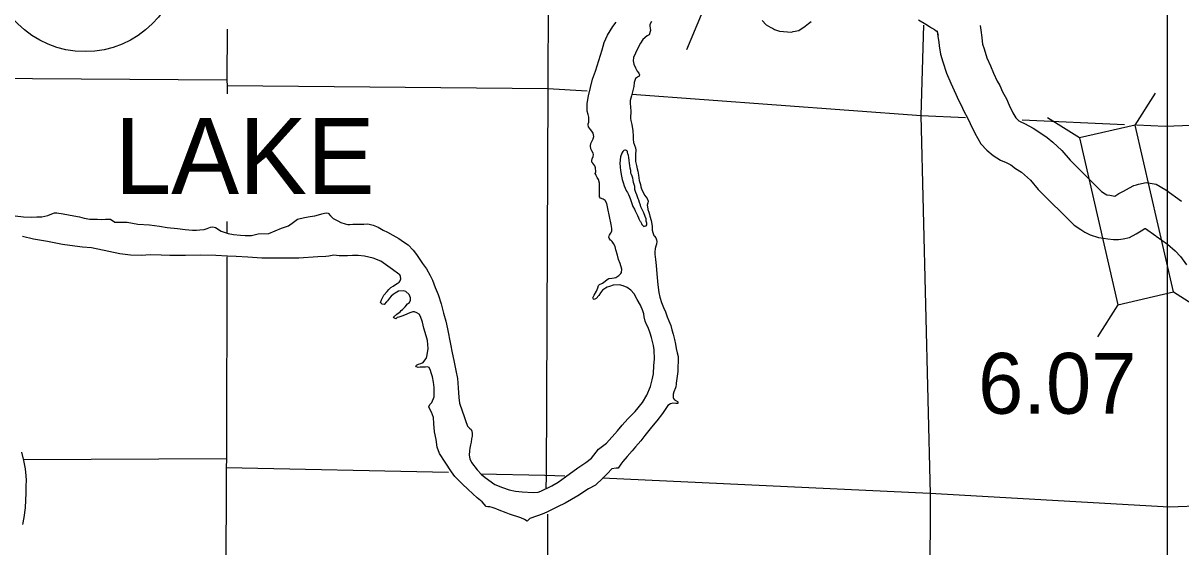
# Model space of a CAD drawing. Extents: x 77230 to 630905, y 790554 to 1662844.
# Drawn here: x 351748 to 367817, y 1621502 to 1628780 of the extents above; entities that cross this region are included whole.
import ezdxf

# ---------------------------------------------------------------- set-up
doc = ezdxf.new("R2010")
doc.units = 0
for name, color, linetype in [('Level 15', 7, 'Continuous'), ('Level 16', 7, 'Continuous'), ('Level 17', 7, 'Continuous'), ('Level 19', 7, 'Continuous'), ('Level 22', 7, 'Continuous'), ('Level 28', 7, 'Continuous'), ('Level 32', 7, 'Continuous'), ('Level 33', 7, 'Continuous')]:
    doc.layers.add(name, color=color, linetype=linetype)

msp = doc.modelspace()

# ---------------------------------------------------------------- linework, layer by layer
at = {"layer": 'Level 15'}
for points in [[(354580, 1628697), (354575, 1627989), (354581, 1627909), (354580, 1627799)], [(354577, 1626024), (354577, 1625862)], [(354576, 1625532), (354572, 1622725), (354567, 1622599), (354558, 1619424)]]:
    msp.add_lwpolyline(points, dxfattribs=at)
at = {"layer": 'Level 16'}
for points in [[(359036, 1629139), (359033, 1627869), (359010, 1622478), (359004, 1622316)], [(364247, 1628751), (364209, 1627498), (364337, 1622232), (364319, 1617124)], [(354575, 1627989), (350525, 1628014)], [(359578, 1627836), (359029, 1627869), (354581, 1627909)], [(364827, 1627466), (364215, 1627494), (360196, 1627787)], [(367034, 1627367), (365617, 1627431)], [(367598, 1627342), (367204, 1627360)], [(378849, 1627197), (374923, 1627301), (369665, 1627421), (367598, 1627342)], [(354572, 1622725), (351755, 1622709)], [(357651, 1622537), (354567, 1622599)], [(359269, 1622482), (358989, 1622494), (358095, 1622513)], [(367656, 1622055), (364335, 1622244), (359788, 1622457)], [(368151, 1622070), (367656, 1622055)], [(359025, 1621958), (359043, 1617295)]]:
    msp.add_lwpolyline(points, dxfattribs=at)
at = {"layer": 'Level 17'}
for points in [[(359749, 1626501), (359746, 1626555), (359734, 1626609), (359718, 1626637), (359703, 1626663), (359695, 1626675), (359687, 1626691), (359697, 1626713), (359692, 1626771), (359682, 1626797), (359656, 1626835), (359644, 1626849), (359641, 1626869), (359645, 1626895), (359659, 1626929), (359663, 1626955), (359658, 1626975), (359644, 1627007), (359630, 1627033), (359625, 1627073), (359629, 1627107), (359647, 1627145), (359659, 1627171), (359668, 1627204), (359660, 1627251), (359641, 1627281), (359621, 1627303), (359595, 1627341), (359591, 1627367), (359592, 1627381), (359598, 1627405), (359602, 1627473), (359593, 1627511), (359579, 1627559), (359578, 1627665), (359597, 1627771), (359622, 1627888), (359650, 1628002), (359691, 1628111), (359783, 1628408), (359812, 1628513), (359859, 1628611), (359931, 1628734), (359979, 1628795)], [(360471, 1628803), (360449, 1628763), (360447, 1628737), (360452, 1628709), (360456, 1628679), (360438, 1628619), (360409, 1628603), (360349, 1628552), (360316, 1628502), (360274, 1628425), (360219, 1628302), (360216, 1628256), (360226, 1628210), (360247, 1628158), (360271, 1628113), (360292, 1628085), (360302, 1628063), (360300, 1628041), (360290, 1628037), (360250, 1628010), (360231, 1627956), (360223, 1627900), (360191, 1627771), (360173, 1627703), (360174, 1627673), (360178, 1627607), (360181, 1627561), (360178, 1627455), (360184, 1627429), (360197, 1627371)], [(360197, 1627371), (360209, 1627283), (360216, 1627211), (360216, 1627167), (360221, 1627121), (360235, 1627085), (360248, 1627047), (360252, 1627013), (360249, 1626955), (360247, 1626907), (360247, 1626859), (360260, 1626801), (360272, 1626755), (360281, 1626721), (360291, 1626669), (360300, 1626595), (360315, 1626537), (360323, 1626507), (360337, 1626465), (360352, 1626429), (360372, 1626391), (360394, 1626360), (360410, 1626342), (360423, 1626308), (360417, 1626282), (360411, 1626250), (360418, 1626198), (360418, 1626192), (360432, 1626152), (360441, 1626122), (360449, 1626096), (360465, 1626038), (360480, 1625958), (360481, 1625904), (360489, 1625870), (360503, 1625830), (360513, 1625820), (360532, 1625796), (360540, 1625770), (360542, 1625744), (360537, 1625710), (360531, 1625682), (360521, 1625648), (360516, 1625600), (360516, 1625568), (360525, 1625494), (360533, 1625410), (360545, 1625296), (360558, 1625144), (360571, 1625038), (360584, 1624970), (360608, 1624896), (360637, 1624828), (360666, 1624766), (360688, 1624697), (360711, 1624641), (360737, 1624577), (360754, 1624519), (360769, 1624457), (360787, 1624385), (360804, 1624317), (360813, 1624259), (360825, 1624197), (360840, 1624149), (360842, 1624111), (360840, 1624063), (360835, 1624017), (360834, 1623941), (360828, 1623875), (360817, 1623809), (360813, 1623775), (360811, 1623763), (360806, 1623724), (360802, 1623710), (360780, 1623658), (360769, 1623624), (360769, 1623614), (360771, 1623576), (360775, 1623562), (360789, 1623546), (360799, 1623540), (360830, 1623522), (360836, 1623517), (360836, 1623507), (360834, 1623492), (360832, 1623492), (360808, 1623492), (360768, 1623498), (360732, 1623491), (360696, 1623465), (360623, 1623354), (360546, 1623255), (360471, 1623164), (360376, 1623051), (360321, 1622975), (360250, 1622890), (360200, 1622835), (360133, 1622757), (360074, 1622690), (360042, 1622652), (360024, 1622625)], [(360183, 1626733), (360176, 1626763), (360170, 1626803), (360163, 1626833), (360161, 1626871), (360154, 1626913), (360152, 1626939), (360148, 1626953), (360143, 1626963), (360139, 1626989), (360137, 1627001), (360131, 1627003), (360125, 1627009), (360107, 1627017), (360099, 1627017), (360085, 1627008), (360073, 1626996), (360057, 1626972), (360040, 1626924), (360031, 1626833), (360034, 1626777), (360041, 1626733), (360052, 1626653), (360064, 1626607), (360075, 1626566), (360090, 1626518), (360104, 1626488), (360123, 1626446), (360137, 1626426), (360149, 1626398), (360166, 1626367), (360172, 1626345)], [(360172, 1626345), (360211, 1626233), (360232, 1626195), (360242, 1626171), (360257, 1626146), (360263, 1626134), (360275, 1626108), (360290, 1626076), (360296, 1626062), (360308, 1626034), (360316, 1626024), (360331, 1625996), (360337, 1625982), (360345, 1625971), (360357, 1625959), (360363, 1625953), (360375, 1625957), (360395, 1625965), (360403, 1625979), (360405, 1626001), (360398, 1626029), (360394, 1626061), (360381, 1626093), (360365, 1626143), (360340, 1626189), (360324, 1626227), (360315, 1626251), (360303, 1626286), (360292, 1626318), (360286, 1626340), (360276, 1626366), (360265, 1626396), (360251, 1626426), (360240, 1626470), (360240, 1626508), (360227, 1626538), (360221, 1626564), (360214, 1626596), (360212, 1626626), (360200, 1626655), (360191, 1626677), (360185, 1626695), (360183, 1626733)], [(358297, 1622370), (358402, 1622327), (358494, 1622292), (358582, 1622275), (358674, 1622266), (358828, 1622259), (358896, 1622262), (358934, 1622274), (358982, 1622297), (359020, 1622317), (359085, 1622348), (359173, 1622399), (359276, 1622474), (359447, 1622598), (359558, 1622673), (359635, 1622736), (359736, 1622859), (359845, 1622944), (360000, 1623116), (360063, 1623194), (360142, 1623283), (360245, 1623384), (360344, 1623506), (360407, 1623610), (360456, 1623731), (360481, 1623825), (360496, 1623908), (360503, 1624020), (360510, 1624112), (360505, 1624242), (360496, 1624300), (360471, 1624410), (360451, 1624472), (360424, 1624550), (360405, 1624584), (360381, 1624639), (360368, 1624697), (360362, 1624739), (360350, 1624783), (360319, 1624861), (360272, 1624941), (360229, 1625018), (360183, 1625070), (360132, 1625106), (360076, 1625131), (360028, 1625141), (359936, 1625138), (359886, 1625121), (359854, 1625109), (359833, 1625099), (359791, 1625068), (359761, 1625030), (359738, 1624995), (359702, 1624955), (359692, 1624947), (359672, 1624941), (359666, 1624945), (359654, 1624963), (359676, 1624999), (359705, 1625057), (359723, 1625101), (359736, 1625132), (359748, 1625146), (359792, 1625168), (359828, 1625193), (359853, 1625217), (359879, 1625231), (359919, 1625238), (359951, 1625240), (359977, 1625246), (360017, 1625271), (360043, 1625299), (360054, 1625315), (360060, 1625363), (360035, 1625439), (360011, 1625497), (359996, 1625557), (359977, 1625629), (359965, 1625675), (359941, 1625718), (359922, 1625744), (359912, 1625758), (359900, 1625766), (359882, 1625792), (359878, 1625804), (359882, 1625824), (359885, 1625832), (359901, 1625856), (359919, 1625890), (359919, 1625926), (359908, 1625982), (359885, 1626094), (359864, 1626202), (359851, 1626272), (359825, 1626314), (359797, 1626332), (359762, 1626347), (359748, 1626367), (359746, 1626395), (359749, 1626453), (359749, 1626501)], [(351638, 1626100), (351754, 1626086), (351868, 1626083), (351940, 1626089), (352006, 1626090), (352092, 1626109), (352147, 1626131), (352183, 1626142), (352217, 1626146), (352303, 1626129), (352450, 1626100), (352528, 1626089), (352596, 1626070), (352674, 1626057), (352778, 1626054)], [(352778, 1626054), (352838, 1626052), (352892, 1626057), (352960, 1626057), (353022, 1626016), (353192, 1626012), (353341, 1625985), (353503, 1625975), (353641, 1625958), (353749, 1625941), (353889, 1625925), (353999, 1625910), (354097, 1625905), (354153, 1625903), (354201, 1625906), (354261, 1625914), (354303, 1625925), (354349, 1625945), (354379, 1625951), (354417, 1625938), (354496, 1625887), (354596, 1625857), (354668, 1625844), (354766, 1625833), (354832, 1625830), (354916, 1625831), (355012, 1625850), (355156, 1625857), (355335, 1625931), (355433, 1625962), (355502, 1626013), (355554, 1626055), (355652, 1626080), (355731, 1626091), (355795, 1626102), (355849, 1626116), (355893, 1626129), (355931, 1626141), (355963, 1626145), (355983, 1626140), (356013, 1626104), (356052, 1626066), (356116, 1626031), (356160, 1626011), (356216, 1625990), (356254, 1625984), (356282, 1625982), (356322, 1625987), (356380, 1625987), (356426, 1625986), (356478, 1625988), (356532, 1625993), (356606, 1625974), (356675, 1625944), (356743, 1625903), (356805, 1625873), (356880, 1625834), (356962, 1625789), (357029, 1625743), (357093, 1625698), (357162, 1625627), (357210, 1625565), (357290, 1625442), (357346, 1625364), (357399, 1625275), (357430, 1625209), (357467, 1625107), (357510, 1625011), (357549, 1624878), (357582, 1624750), (357613, 1624638), (357638, 1624532), (357680, 1624320), (357701, 1624200), (357725, 1624090), (357756, 1623952), (357779, 1623843), (357788, 1623713), (357794, 1623576), (357806, 1623500), (357841, 1623391), (357868, 1623315), (357887, 1623259), (357917, 1623181), (357944, 1623153), (357966, 1623132), (357978, 1623110), (357982, 1623076), (357981, 1623042), (357973, 1623003), (357965, 1622955), (357956, 1622921), (357948, 1622875), (357943, 1622835), (357939, 1622777), (357950, 1622723), (357972, 1622673), (358051, 1622572), (358108, 1622506), (358160, 1622465), (358297, 1622370)], [(357106, 1625009), (357061, 1625049), (357025, 1625061), (356959, 1625054), (356914, 1625027), (356884, 1625009), (356858, 1624987), (356834, 1624959), (356807, 1624920), (356791, 1624908), (356761, 1624872), (356731, 1624873), (356707, 1624897), (356721, 1624933), (356756, 1625000), (356799, 1625052), (356825, 1625077), (356853, 1625105), (356885, 1625127), (356916, 1625148), (356938, 1625160), (356966, 1625180), (356980, 1625198), (356992, 1625226), (356987, 1625258), (356977, 1625280), (356965, 1625292), (356874, 1625355), (356808, 1625401), (356711, 1625470), (356605, 1625513), (356487, 1625542), (356397, 1625551), (356321, 1625550), (356249, 1625545), (356133, 1625548), (356059, 1625554), (355989, 1625543), (355951, 1625537), (355837, 1625531), (355573, 1625515), (355063, 1625514), (354867, 1625526), (354703, 1625536), (354583, 1625543), (354421, 1625549), (354211, 1625555), (354003, 1625549), (353785, 1625553), (353665, 1625556), (353515, 1625558), (353385, 1625551), (353237, 1625556), (353091, 1625576), (352938, 1625605), (352696, 1625658), (352570, 1625669), (352464, 1625680), (352296, 1625704), (352085, 1625744), (351893, 1625777), (351741, 1625813)], [(360024, 1622625), (360007, 1622597), (359979, 1622597), (359921, 1622586), (359857, 1622520), (359794, 1622457), (359693, 1622360), (359596, 1622307), (359448, 1622213), (359270, 1622109), (359164, 1622058), (359015, 1621983), (358953, 1621958), (358889, 1621933), (358845, 1621919), (358810, 1621906), (358782, 1621896), (358746, 1621858), (358706, 1621881), (358656, 1621903), (358497, 1621957), (358451, 1621973), (358357, 1622010), (358324, 1622026), (358298, 1622037), (358258, 1622051), (358226, 1622057), (358196, 1622057), (358176, 1622062), (358148, 1622096), (358119, 1622126), (358051, 1622181), (357988, 1622239), (357920, 1622302), (357845, 1622373), (357740, 1622481), (357693, 1622546), (357604, 1622681), (357529, 1622799), (357494, 1622887), (357479, 1622995), (357456, 1623102), (357447, 1623217), (357442, 1623299), (357416, 1623372), (357391, 1623414), (357381, 1623448), (357393, 1623478), (357420, 1623509), (357451, 1623587), (357452, 1623715), (357443, 1623789), (357429, 1623863), (357412, 1623921), (357402, 1623955), (357384, 1623993), (357359, 1624003), (357333, 1624000), (357295, 1623998), (357275, 1624000), (357257, 1624000), (357230, 1623993), (357207, 1624005), (357199, 1624019), (357209, 1624029), (357237, 1624039), (357267, 1624052), (357299, 1624064), (357325, 1624094), (357340, 1624121), (357352, 1624147), (357360, 1624197), (357369, 1624259), (357360, 1624371), (357343, 1624433), (357308, 1624541), (357289, 1624625), (357265, 1624705), (357244, 1624736), (357214, 1624754), (357180, 1624766), (357156, 1624766), (357128, 1624761), (357092, 1624745), (357064, 1624733), (357003, 1624708), (356963, 1624696), (356941, 1624687), (356919, 1624673), (356895, 1624683), (356891, 1624695), (356934, 1624735), (356980, 1624770), (356996, 1624786), (357012, 1624800), (357049, 1624839), (357085, 1624877), (357113, 1624897), (357124, 1624929), (357124, 1624963), (357106, 1625009)], [(351726, 1622819), (351753, 1622703), (351776, 1622587), (351785, 1622489), (351789, 1622427), (351786, 1622345), (351785, 1622249), (351782, 1622149), (351775, 1622045), (351758, 1621912), (351741, 1621812)]]:
    msp.add_lwpolyline(points, dxfattribs=at)
at = {"layer": 'Level 19'}
for p, q in [((361160, 1628896), (360954, 1628410)), ((367185, 1627360), (367466, 1627807)), ((366413, 1627184), (365966, 1627465)), ((367714, 1625044), (368161, 1624763)), ((366942, 1624867), (366661, 1624420))]:
    msp.add_line(p, q, dxfattribs=at)
msp.add_lwpolyline([(367714, 1625044), (367185, 1627360), (366413, 1627184), (366942, 1624867)], close=True, dxfattribs=at)
at = {"layer": 'Level 22'}
for points in [[(362006, 1628819), (362060, 1628757), (362124, 1628719), (362148, 1628708), (362177, 1628691), (362246, 1628669), (362415, 1628654), (362437, 1628666), (362515, 1628676), (362604, 1628737), (362648, 1628773), (362688, 1628803)], [(364176, 1628828), (364278, 1628766), (364327, 1628735), (364358, 1628717), (364398, 1628690), (364419, 1628674), (364434, 1628659), (364450, 1628613)], [(364436, 1628674), (364446, 1628596), (364459, 1628516), (364462, 1628465), (364481, 1628349), (364515, 1628244), (364564, 1628086), (364626, 1627947), (364669, 1627844), (364734, 1627702), (364769, 1627640), (364807, 1627557), (364858, 1627462), (364892, 1627387), (364957, 1627251), (365043, 1627105), (365126, 1627014), (365211, 1626941), (365315, 1626875), (365391, 1626843), (365456, 1626809), (365523, 1626762), (365606, 1626707), (365647, 1626674), (365729, 1626598), (365836, 1626468), (366336, 1625972), (366431, 1625911), (366485, 1625873), (366557, 1625836), (366674, 1625800), (366745, 1625793), (366806, 1625781), (366884, 1625772), (366951, 1625773), (367018, 1625784), (367103, 1625803), (367199, 1625853), (367265, 1625895), (367319, 1625924), (367326, 1625928), (367469, 1625823)], [(365031, 1628748), (365040, 1628683), (365057, 1628582), (365059, 1628530), (365066, 1628490), (365087, 1628423), (365126, 1628298), (365176, 1628186), (365219, 1628086), (365269, 1627974), (365304, 1627913), (365344, 1627824), (365396, 1627728), (365436, 1627640), (365487, 1627533), (365527, 1627465), (365545, 1627445), (365570, 1627423), (365595, 1627408), (365648, 1627385), (365768, 1627322), (365859, 1627259), (365961, 1627192), (366041, 1627127), (366166, 1627010), (366279, 1626874), (366715, 1626442), (366765, 1626409), (366790, 1626392), (366792, 1626392), (366833, 1626388), (366901, 1626374), (366901, 1626374), (366959, 1626412), (367020, 1626444), (367062, 1626470), (367103, 1626493), (367166, 1626522), (367200, 1626533), (367229, 1626543), (367334, 1626567), (367474, 1626541), (367610, 1626465), (367825, 1626306)], [(367473, 1625820), (367632, 1625707), (367740, 1625615), (367813, 1625535), (367896, 1625420)]]:
    msp.add_lwpolyline(points, dxfattribs=at)
at = {"layer": 'Level 28'}
msp.add_line((367630, 1481201), (367630, 1651480), dxfattribs=at)
at = {"layer": 'Level 33'}
msp.add_circle((352607, 1629704), 1320, dxfattribs=at)

# ---------------------------------------------------------------- texts
at = {"layer": 'Level 17'}
msp.add_text('LAKE', height=1056, dxfattribs=at).set_placement((353018, 1626407))
at = {"layer": 'Level 32'}
msp.add_text('6.07', height=844.8, dxfattribs=at).set_placement((365003, 1623352))

doc.saveas('drawing.dxf')
